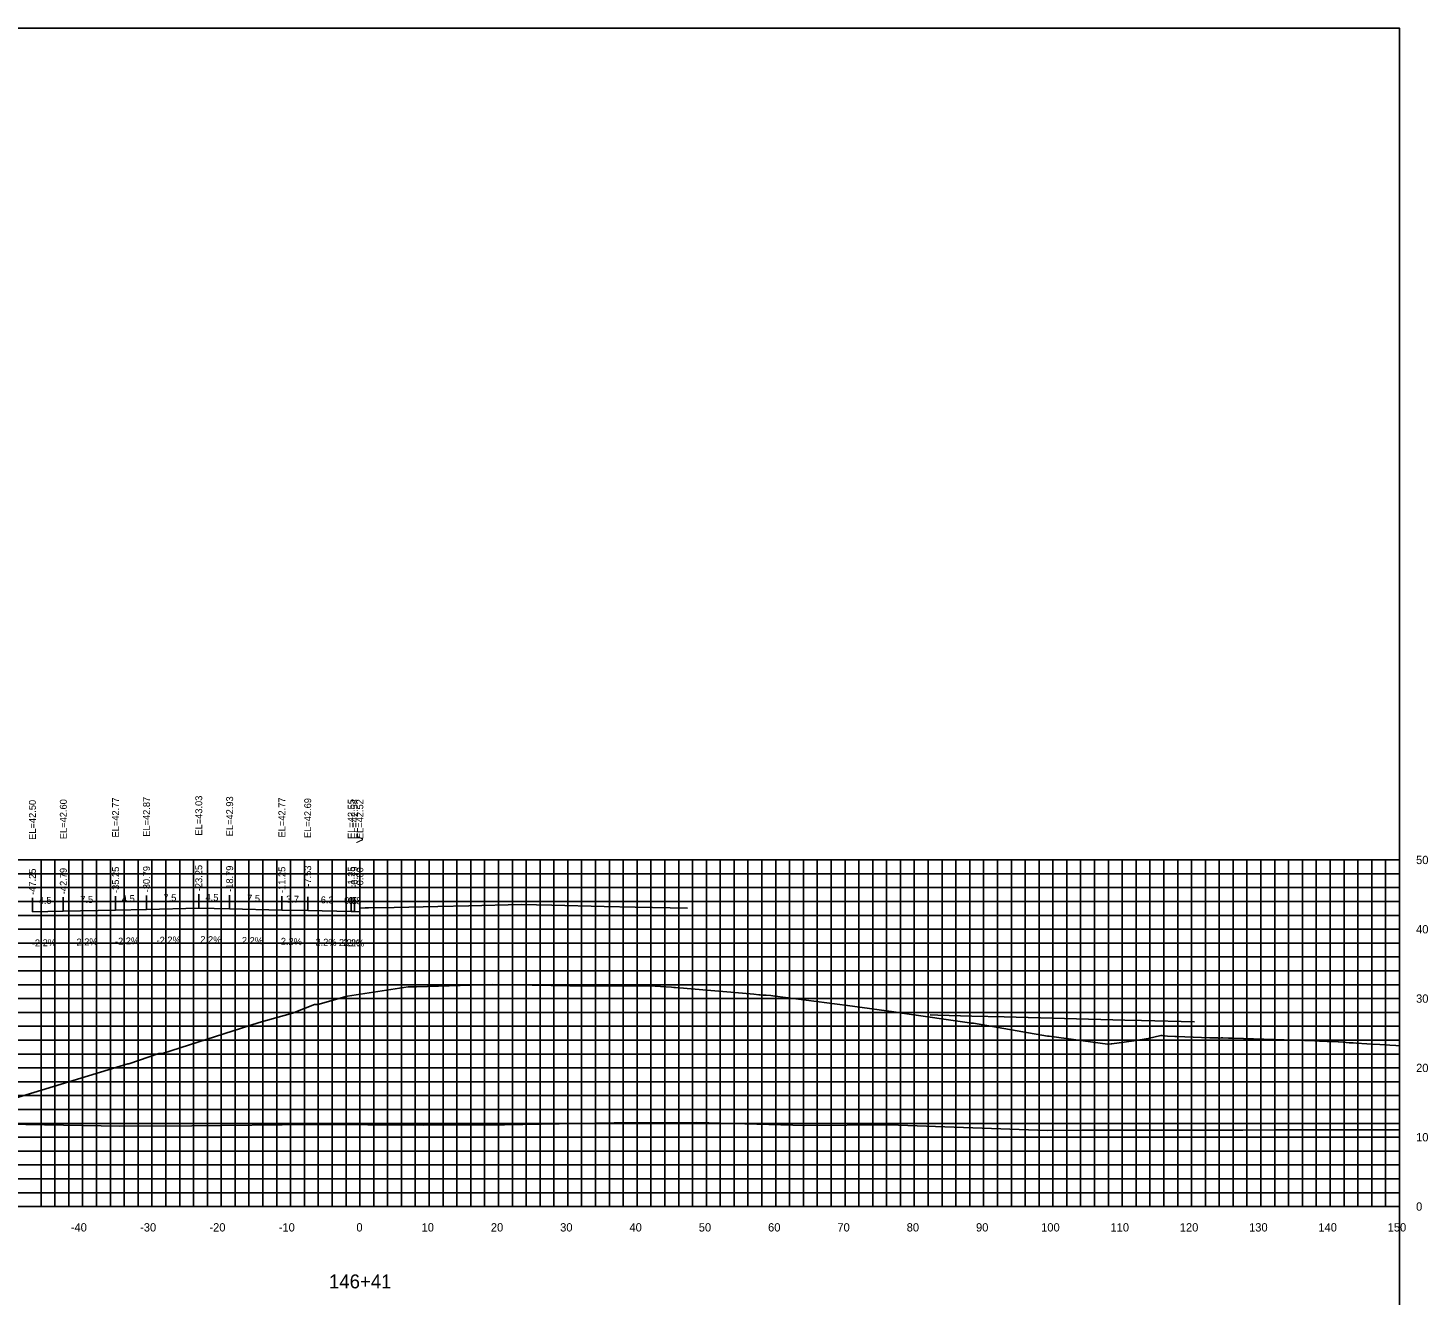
# Model space of a CAD drawing. Extents: x 1800880 to 1818864, y 245271 to 250560.
# Drawn here: x 1815692.3 to 1815894.3, y 249224.9 to 249407.8 of the extents above; entities that cross this region are included whole.
import ezdxf

# ---------------------------------------------------------------- set-up
doc = ezdxf.new("R2010")
doc.units = 0
for name, color, linetype in [('33', 7, 'Continuous'), ('ANNO-TXT', 7, 'Continuous'), ('AXIS', 7, 'Continuous'), ('CL-CNST', 7, 'Continuous'), ('DESIGN - DRAINAGE - Bridges', 7, 'Continuous'), ('Level 32', 7, 'Continuous'), ('Level 37', 7, 'Continuous'), ('Level 46', 7, 'Continuous'), ('Level 62', 7, 'Continuous'), ('SHT-BDR', 7, 'Continuous')]:
    doc.layers.add(name, color=color, linetype=linetype)

msp = doc.modelspace()

# ---------------------------------------------------------------- linework, layer by layer
at = {"layer": 'AXIS'}
msp.add_lwpolyline([(1815740.19, 249280.9), (1815740.97, 249280.91), (1815741.44, 249280.92), (1815745.16, 249281), (1815751.44, 249281.14), (1815755.9, 249281.24), (1815763.44, 249281.41), (1815767.9, 249281.31), (1815775.44, 249281.14), (1815779.9, 249281.04), (1815787.44, 249280.88)], dxfattribs=at)
at = {"layer": 'CL-CNST'}
msp.add_lwpolyline([(1815690.31, 249253.44), (1815706.73, 249258.45), (1815706.87, 249258.45), (1815711.18, 249259.9), (1815711.52, 249259.9), (1815711.71, 249259.91), (1815725.67, 249264.41), (1815730.48, 249265.74), (1815733.62, 249266.97), (1815733.78, 249266.97), (1815734.14, 249266.98), (1815738.04, 249268.08), (1815738.42, 249268.17), (1815747.17, 249269.52), (1815748.36, 249269.55), (1815756.23, 249269.79), (1815759.39, 249269.88), (1815762.36, 249269.82), (1815770.48, 249269.66), (1815772.71, 249269.66), (1815781.97, 249269.66), (1815785.14, 249269.47), (1815785.47, 249269.45), (1815785.71, 249269.43), (1815790.82, 249268.99), (1815794.28, 249268.7), (1815797.05, 249268.46), (1815797.74, 249268.4), (1815797.94, 249268.38), (1815798.37, 249268.35), (1815798.82, 249268.35), (1815799.47, 249268.27), (1815800.05, 249268.19), (1815800.11, 249268.19), (1815810.54, 249266.83), (1815818.28, 249265.76), (1815818.45, 249265.74), (1815828.13, 249264.36), (1815828.4, 249264.31), (1815828.71, 249264.3), (1815839.41, 249262.44), (1815839.67, 249262.44), (1815848.08, 249261.24), (1815848.14, 249261.24), (1815848.62, 249261.33), (1815848.67, 249261.33), (1815851.86, 249261.73), (1815853.94, 249262.06), (1815855.74, 249262.51), (1815855.94, 249262.51), (1815856.71, 249262.41), (1815857.77, 249262.37), (1815858, 249262.36), (1815862.81, 249262.19), (1815863.27, 249262.18), (1815863.96, 249262.16), (1815864.01, 249262.15), (1815864.45, 249262.16), (1815864.49, 249262.16), (1815864.52, 249262.16), (1815864.62, 249262.16), (1815864.7, 249262.16), (1815865.5, 249262.14), (1815865.66, 249262.13), (1815866.05, 249262.12), (1815866.19, 249262.11), (1815877.97, 249261.75), (1815878.19, 249261.73), (1815878.65, 249261.7), (1815879.77, 249261.67), (1815880.3, 249261.64), (1815881.35, 249261.61), (1815881.38, 249261.6), (1815882.06, 249261.55), (1815882.95, 249261.47), (1815883.51, 249261.45), (1815883.99, 249261.4), (1815885.48, 249261.33), (1815886.14, 249261.28), (1815887.37, 249261.22), (1815888.78, 249261.1), (1815889.69, 249261.06), (1815890.19, 249261.01)], dxfattribs=at)
at = {"layer": 'DESIGN - DRAINAGE - Bridges'}
for p, q in [((1815890.19, 249237.84), (1815890.19, 249287.84)), ((1815890.25, 249287.84), (1815890.19, 249287.84)), ((1815890.25, 249277.84), (1815890.19, 249277.84)), ((1815890.25, 249267.84), (1815890.19, 249267.84)), ((1815890.25, 249257.84), (1815890.19, 249257.84)), ((1815890.25, 249247.84), (1815890.19, 249247.84)), ((1815590.19, 249237.84), (1815890.19, 249237.84)), ((1815700.19, 249237.78), (1815700.19, 249237.84)), ((1815710.19, 249237.78), (1815710.19, 249237.84)), ((1815720.19, 249237.78), (1815720.19, 249237.84)), ((1815730.19, 249237.78), (1815730.19, 249237.84)), ((1815740.19, 249237.78), (1815740.19, 249237.84)), ((1815750.19, 249237.78), (1815750.19, 249237.84)), ((1815760.19, 249237.78), (1815760.19, 249237.84)), ((1815770.19, 249237.78), (1815770.19, 249237.84)), ((1815780.19, 249237.78), (1815780.19, 249237.84)), ((1815790.19, 249237.78), (1815790.19, 249237.84)), ((1815800.19, 249237.78), (1815800.19, 249237.84)), ((1815810.19, 249237.78), (1815810.19, 249237.84)), ((1815820.19, 249237.78), (1815820.19, 249237.84)), ((1815830.19, 249237.78), (1815830.19, 249237.84)), ((1815840.19, 249237.78), (1815840.19, 249237.84)), ((1815850.19, 249237.78), (1815850.19, 249237.84)), ((1815860.19, 249237.78), (1815860.19, 249237.84)), ((1815870.19, 249237.78), (1815870.19, 249237.84)), ((1815880.19, 249237.78), (1815880.19, 249237.84)), ((1815890.19, 249237.78), (1815890.19, 249237.84)), ((1815890.25, 249237.84), (1815890.19, 249237.84))]:
    msp.add_line(p, q, dxfattribs=at)
at = {"layer": 'Level 37'}
for p, q in [((1815692.94, 249280.35), (1815692.94, 249282.35)), ((1815697.4, 249280.45), (1815697.4, 249282.45)), ((1815704.94, 249280.61), (1815704.94, 249282.61)), ((1815709.4, 249280.71), (1815709.4, 249282.71)), ((1815716.94, 249280.88), (1815716.94, 249282.88)), ((1815721.4, 249280.78), (1815721.4, 249282.78)), ((1815728.94, 249280.61), (1815728.94, 249282.61)), ((1815732.66, 249280.53), (1815732.66, 249282.53)), ((1815738.94, 249280.39), (1815738.94, 249282.39)), ((1815739.4, 249280.38), (1815739.4, 249282.38)), ((1815740.18, 249280.36), (1815740.18, 249282.36))]:
    msp.add_line(p, q, dxfattribs=at)
msp.add_lwpolyline([(1815590.19, 249217.84), (1815890.19, 249217.84), (1815890.19, 249407.84), (1815590.19, 249407.84)], close=True, dxfattribs=at)
at = {"layer": 'Level 46'}
for p, q in [((1815590.19, 249287.84), (1815890.19, 249287.84)), ((1815694.19, 249237.84), (1815694.19, 249287.84)), ((1815696.19, 249237.84), (1815696.19, 249287.84)), ((1815698.19, 249237.84), (1815698.19, 249287.84)), ((1815700.19, 249237.84), (1815700.19, 249287.84)), ((1815702.19, 249237.84), (1815702.19, 249287.84)), ((1815704.19, 249237.84), (1815704.19, 249287.84)), ((1815706.19, 249237.84), (1815706.19, 249287.84)), ((1815708.19, 249237.84), (1815708.19, 249287.84)), ((1815710.19, 249237.84), (1815710.19, 249287.84)), ((1815712.19, 249237.84), (1815712.19, 249287.84)), ((1815714.19, 249237.84), (1815714.19, 249287.84)), ((1815716.19, 249237.84), (1815716.19, 249287.84)), ((1815718.19, 249237.84), (1815718.19, 249287.84)), ((1815720.19, 249237.84), (1815720.19, 249287.84)), ((1815722.19, 249237.84), (1815722.19, 249287.84)), ((1815724.19, 249237.84), (1815724.19, 249287.84)), ((1815726.19, 249237.84), (1815726.19, 249287.84)), ((1815728.19, 249237.84), (1815728.19, 249287.84)), ((1815730.19, 249237.84), (1815730.19, 249287.84)), ((1815732.19, 249237.84), (1815732.19, 249287.84)), ((1815734.19, 249237.84), (1815734.19, 249287.84)), ((1815736.19, 249237.84), (1815736.19, 249287.84)), ((1815738.19, 249237.84), (1815738.19, 249287.84)), ((1815740.19, 249237.84), (1815740.19, 249287.84)), ((1815742.19, 249237.84), (1815742.19, 249287.84)), ((1815744.19, 249237.84), (1815744.19, 249287.84)), ((1815746.19, 249237.84), (1815746.19, 249287.84)), ((1815748.19, 249237.84), (1815748.19, 249287.84)), ((1815750.19, 249237.84), (1815750.19, 249287.84)), ((1815752.19, 249237.84), (1815752.19, 249287.84)), ((1815754.19, 249237.84), (1815754.19, 249287.84)), ((1815756.19, 249237.84), (1815756.19, 249287.84)), ((1815758.19, 249237.84), (1815758.19, 249287.84)), ((1815760.19, 249237.84), (1815760.19, 249287.84)), ((1815762.19, 249237.84), (1815762.19, 249287.84)), ((1815764.19, 249237.84), (1815764.19, 249287.84)), ((1815766.19, 249237.84), (1815766.19, 249287.84)), ((1815768.19, 249237.84), (1815768.19, 249287.84)), ((1815770.19, 249237.84), (1815770.19, 249287.84)), ((1815772.19, 249237.84), (1815772.19, 249287.84)), ((1815774.19, 249237.84), (1815774.19, 249287.84)), ((1815776.19, 249237.84), (1815776.19, 249287.84)), ((1815778.19, 249237.84), (1815778.19, 249287.84)), ((1815780.19, 249237.84), (1815780.19, 249287.84)), ((1815782.19, 249237.84), (1815782.19, 249287.84)), ((1815784.19, 249237.84), (1815784.19, 249287.84)), ((1815786.19, 249237.84), (1815786.19, 249287.84)), ((1815788.19, 249237.84), (1815788.19, 249287.84)), ((1815790.19, 249237.84), (1815790.19, 249287.84)), ((1815792.19, 249237.84), (1815792.19, 249287.84)), ((1815794.19, 249237.84), (1815794.19, 249287.84)), ((1815796.19, 249237.84), (1815796.19, 249287.84)), ((1815798.19, 249237.84), (1815798.19, 249287.84)), ((1815800.19, 249237.84), (1815800.19, 249287.84)), ((1815802.19, 249237.84), (1815802.19, 249287.84)), ((1815804.19, 249237.84), (1815804.19, 249287.84)), ((1815806.19, 249237.84), (1815806.19, 249287.84)), ((1815808.19, 249237.84), (1815808.19, 249287.84)), ((1815810.19, 249237.84), (1815810.19, 249287.84)), ((1815812.19, 249237.84), (1815812.19, 249287.84)), ((1815814.19, 249237.84), (1815814.19, 249287.84)), ((1815816.19, 249237.84), (1815816.19, 249287.84)), ((1815818.19, 249237.84), (1815818.19, 249287.84)), ((1815820.19, 249237.84), (1815820.19, 249287.84)), ((1815822.19, 249237.84), (1815822.19, 249287.84)), ((1815824.19, 249237.84), (1815824.19, 249287.84)), ((1815826.19, 249237.84), (1815826.19, 249287.84)), ((1815828.19, 249237.84), (1815828.19, 249287.84)), ((1815830.19, 249237.84), (1815830.19, 249287.84)), ((1815832.19, 249237.84), (1815832.19, 249287.84)), ((1815834.19, 249237.84), (1815834.19, 249287.84)), ((1815836.19, 249237.84), (1815836.19, 249287.84)), ((1815838.19, 249237.84), (1815838.19, 249287.84)), ((1815840.19, 249237.84), (1815840.19, 249287.84)), ((1815842.19, 249237.84), (1815842.19, 249287.84)), ((1815844.19, 249237.84), (1815844.19, 249287.84)), ((1815846.19, 249237.84), (1815846.19, 249287.84)), ((1815848.19, 249237.84), (1815848.19, 249287.84)), ((1815850.19, 249237.84), (1815850.19, 249287.84)), ((1815852.19, 249237.84), (1815852.19, 249287.84)), ((1815854.19, 249237.84), (1815854.19, 249287.84)), ((1815856.19, 249237.84), (1815856.19, 249287.84)), ((1815858.19, 249237.84), (1815858.19, 249287.84)), ((1815860.19, 249237.84), (1815860.19, 249287.84)), ((1815862.19, 249237.84), (1815862.19, 249287.84)), ((1815864.19, 249237.84), (1815864.19, 249287.84)), ((1815866.19, 249237.84), (1815866.19, 249287.84)), ((1815868.19, 249237.84), (1815868.19, 249287.84)), ((1815870.19, 249237.84), (1815870.19, 249287.84)), ((1815872.19, 249237.84), (1815872.19, 249287.84)), ((1815874.19, 249237.84), (1815874.19, 249287.84)), ((1815876.19, 249237.84), (1815876.19, 249287.84)), ((1815878.19, 249237.84), (1815878.19, 249287.84)), ((1815880.19, 249237.84), (1815880.19, 249287.84)), ((1815882.19, 249237.84), (1815882.19, 249287.84)), ((1815884.19, 249237.84), (1815884.19, 249287.84)), ((1815886.19, 249237.84), (1815886.19, 249287.84)), ((1815888.19, 249237.84), (1815888.19, 249287.84)), ((1815890.19, 249237.84), (1815890.19, 249287.84)), ((1815590.19, 249285.84), (1815890.19, 249285.84)), ((1815590.19, 249283.84), (1815890.19, 249283.84)), ((1815590.19, 249281.84), (1815890.19, 249281.84)), ((1815590.19, 249279.84), (1815890.19, 249279.84)), ((1815590.19, 249277.84), (1815890.19, 249277.84)), ((1815590.19, 249275.84), (1815890.19, 249275.84)), ((1815590.19, 249273.84), (1815890.19, 249273.84)), ((1815590.19, 249271.84), (1815890.19, 249271.84)), ((1815590.19, 249269.84), (1815890.19, 249269.84)), ((1815590.19, 249267.84), (1815890.19, 249267.84)), ((1815590.19, 249265.84), (1815890.19, 249265.84)), ((1815590.19, 249263.84), (1815890.19, 249263.84)), ((1815590.19, 249261.84), (1815890.19, 249261.84)), ((1815590.19, 249259.84), (1815890.19, 249259.84)), ((1815590.19, 249257.84), (1815890.19, 249257.84)), ((1815590.19, 249255.84), (1815890.19, 249255.84)), ((1815590.19, 249253.84), (1815890.19, 249253.84)), ((1815590.19, 249251.84), (1815890.19, 249251.84)), ((1815590.19, 249249.84), (1815890.19, 249249.84)), ((1815590.19, 249247.84), (1815890.19, 249247.84)), ((1815590.19, 249245.84), (1815890.19, 249245.84)), ((1815590.19, 249243.84), (1815890.19, 249243.84)), ((1815590.19, 249241.84), (1815890.19, 249241.84)), ((1815590.19, 249239.84), (1815890.19, 249239.84)), ((1815590.19, 249237.84), (1815890.19, 249237.84))]:
    msp.add_line(p, q, dxfattribs=at)
at = {"layer": 'Level 62'}
for points in [[(1815692.94, 249280.35), (1815697.4, 249280.45), (1815704.94, 249280.61), (1815709.4, 249280.71), (1815716.94, 249280.88), (1815721.4, 249280.78), (1815728.94, 249280.61), (1815732.66, 249280.53), (1815738.94, 249280.39), (1815739.4, 249280.38), (1815740.18, 249280.36)], [(1815822.49, 249265.48), (1815823.59, 249265.45), (1815828.5, 249265.32), (1815833.15, 249265.2), (1815850.58, 249264.74), (1815852.96, 249264.68), (1815860.62, 249264.48)], [(1815590.19, 249249.91), (1815594.54, 249249.88), (1815596.44, 249249.88), (1815622.3, 249249.7), (1815626.82, 249249.72), (1815650.05, 249249.65), (1815656.82, 249249.68), (1815677.81, 249249.7), (1815686.5, 249249.75), (1815705.56, 249249.42), (1815715.95, 249249.48), (1815733.32, 249249.66), (1815749.33, 249249.56), (1815761.07, 249249.63), (1815776.9, 249249.9), (1815788.83, 249249.97), (1815804.41, 249249.55), (1815816.58, 249249.63), (1815839.36, 249248.83), (1815844.34, 249248.87), (1815867.58, 249248.87), (1815872.09, 249248.9), (1815890.19, 249248.89)]]:
    msp.add_lwpolyline(points, dxfattribs=at)

# ---------------------------------------------------------------- texts
for s, p in [('-40', (1815698.48, 249234.24)), ('-30', (1815708.48, 249234.24)), ('-20', (1815718.48, 249234.24)), ('-10', (1815728.48, 249234.24)), ('0', (1815739.69, 249234.24)), ('10', (1815749.09, 249234.24)), ('20', (1815759.09, 249234.24)), ('30', (1815769.09, 249234.24)), ('40', (1815779.09, 249234.24)), ('50', (1815789.09, 249234.24)), ('60', (1815799.09, 249234.24)), ('70', (1815809.09, 249234.24)), ('80', (1815819.09, 249234.24)), ('90', (1815829.09, 249234.24)), ('100', (1815838.49, 249234.24)), ('110', (1815848.49, 249234.24)), ('120', (1815858.49, 249234.24)), ('130', (1815868.49, 249234.24)), ('140', (1815878.49, 249234.24)), ('150', (1815888.49, 249234.24))]:
    msp.add_text(s, height=1.2).set_placement(p)
at = {"layer": '33'}
for s, p in [('50', (1815892.59, 249287.24)), ('40', (1815892.59, 249277.24)), ('30', (1815892.59, 249267.24)), ('20', (1815892.59, 249257.24)), ('10', (1815892.59, 249247.24)), ('0', (1815892.59, 249237.24))]:
    msp.add_text(s, height=1.2, dxfattribs=at).set_placement(p)
at = {"layer": 'ANNO-TXT'}
for s, rotation, p in [('4.5', 1.2603, (1815693.86, 249281.47)), ('7.5', 1.2603, (1815699.86, 249281.6)), ('4.5', 1.2603, (1815705.86, 249281.73)), ('7.5', 1.2603, (1815711.86, 249281.86)), ('4.5', 358.7397, (1815717.91, 249281.95)), ('7.5', 358.7397, (1815723.91, 249281.82)), ('3.7', 358.7397, (1815729.54, 249281.7)), ('6.3', 358.7397, (1815734.54, 249281.59)), ('0.5', 358.7397, (1815737.91, 249281.51)), ('0.8', 358.7397, (1815738.53, 249281.5)), ('-2.2%', 1.2603, (1815692.87, 249275.35)), ('-2.2%', 1.2603, (1815698.87, 249275.48)), ('-2.2%', 1.2603, (1815704.87, 249275.61)), ('-2.2%', 1.2603, (1815710.87, 249275.74)), ('2.2%', 358.7397, (1815717.15, 249275.87)), ('2.2%', 358.7397, (1815723.15, 249275.74)), ('2.2%', 358.7397, (1815728.77, 249275.61)), ('2.2%', 358.7397, (1815733.77, 249275.5)), ('2.2%', 358.7397, (1815737.15, 249275.43)), ('2.2%', 358.7397, (1815737.77, 249275.42))]:
    msp.add_text(s, height=1, rotation=rotation, dxfattribs=at).set_placement(p)
at = {"layer": 'DESIGN - DRAINAGE - Bridges'}
msp.add_text('>', height=1.5, dxfattribs=at).set_placement((1815739.58, 249290.09))
at = {"layer": 'Level 32'}
msp.add_text('146+41', height=2, dxfattribs=at).set_placement((1815735.74, 249226.04))
at = {"layer": 'SHT-BDR'}
for s, p in [('EL=42.50', (1815693.44, 249290.74)), ('EL=42.60', (1815697.9, 249290.84)), ('EL=42.77', (1815705.44, 249291.08)), ('EL=42.87', (1815709.9, 249291.18)), ('EL=43.03', (1815717.44, 249291.35)), ('EL=42.93', (1815721.9, 249291.25)), ('EL=42.77', (1815729.44, 249291.08)), ('EL=42.69', (1815733.16, 249291)), ('EL=42.55', (1815739.44, 249290.86)), ('EL=42.54', (1815739.9, 249290.85)), ('EL=42.52', (1815740.68, 249290.84)), ('-47.25', (1815693.44, 249282.8)), ('-42.79', (1815697.9, 249282.9)), ('-35.25', (1815705.44, 249283.07)), ('-30.79', (1815709.9, 249283.17)), ('-23.25', (1815717.44, 249283.33)), ('-18.79', (1815721.9, 249283.23)), ('-11.25', (1815729.44, 249283.07)), ('-7.53', (1815733.16, 249283.98)), ('-1.25', (1815739.44, 249283.84)), ('-0.79', (1815739.9, 249283.83)), ('-0.00', (1815740.68, 249283.73))]:
    msp.add_text(s, height=1, rotation=90, dxfattribs=at).set_placement(p)

doc.saveas('drawing.dxf')
